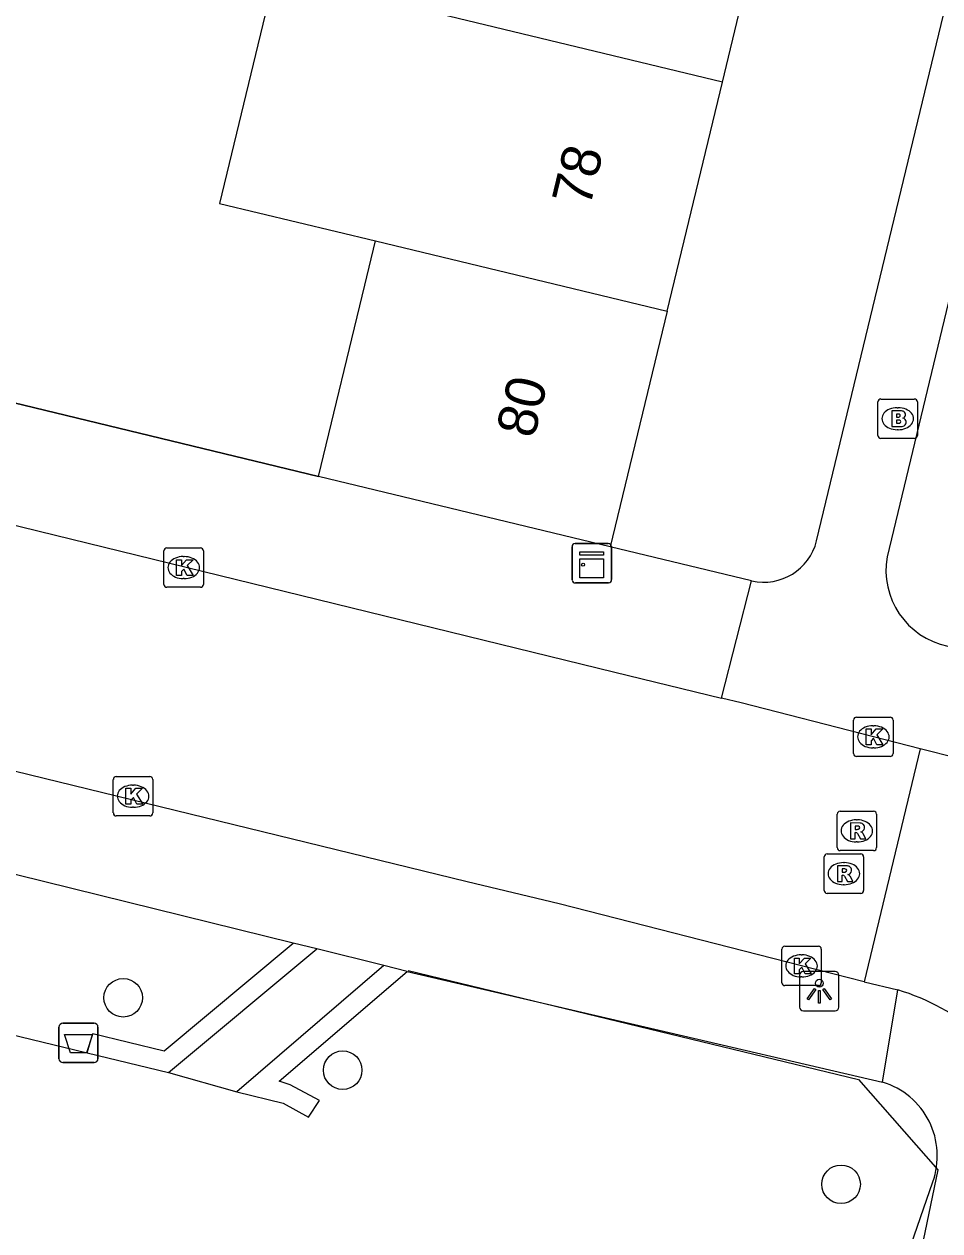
# Model space of a CAD drawing. Extents: x 162812 to 163818, y 381639 to 382470.
# Drawn here: x 163707.15 to 163730.39, y 381999.14 to 382029.77 of the extents above; entities that cross this region are included whole.
import ezdxf

# ---------------------------------------------------------------- set-up
doc = ezdxf.new("R2010")
doc.units = 0
for name, color, linetype in [('IMGEO_Afvalbak', 7, 'Continuous'), ('IMGEO_Boom', 7, 'Continuous'), ('IMGEO_Brandkraan', 7, 'Continuous'), ('IMGEO_Groenvoorziening', 7, 'Continuous'), ('IMGEO_Haag', 7, 'Continuous'), ('IMGEO_Hek', 7, 'Continuous'), ('IMGEO_Kast', 7, 'Continuous'), ('IMGEO_Kolk', 7, 'Continuous'), ('IMGEO_Lichtpunt', 7, 'Continuous'), ('IMGEO_Muur', 7, 'Continuous'), ('IMGEO_Pand', 7, 'Continuous'), ('IMGEO_Pand_nummerreeks', 7, 'Continuous'), ('IMGEO_Rijbaan_lokaal_open', 7, 'Continuous'), ('IMGEO_Rioolput', 7, 'Continuous'), ('IMGEO_Voetpad_open', 7, 'Continuous')]:
    doc.layers.add(name, color=color, linetype=linetype)

msp = doc.modelspace()

# ---------------------------------------------------------------- linework, layer by layer
at = {"layer": 'IMGEO_Afvalbak'}
for p, q in [((163708.034, 382003.512), (163708.034, 382004.312)), ((163708.034, 382004.312), (163708.034, 382003.512)), ((163708.134, 382004.412), (163708.924, 382004.412)), ((163708.924, 382004.412), (163708.134, 382004.412)), ((163709.024, 382004.312), (163709.024, 382003.512)), ((163709.024, 382003.512), (163709.024, 382004.312)), ((163708.924, 382003.412), (163708.134, 382003.412)), ((163708.134, 382003.412), (163708.924, 382003.412))]:
    msp.add_line(p, q, dxfattribs=at)
msp.add_lwpolyline([(163708.177, 382004.126), (163708.881, 382004.126), (163708.732, 382003.656), (163708.326, 382003.656), (163708.177, 382004.126)], dxfattribs=at)
for centre, start, end in [((163708.134, 382004.312), 90, 180), ((163708.134, 382004.312), 90, 180), ((163708.924, 382004.312), 0, 90), ((163708.924, 382004.312), 360, 90), ((163708.134, 382003.512), 180, 270), ((163708.134, 382003.512), 180, 270), ((163708.924, 382003.512), 270, 0), ((163708.924, 382003.512), 270, 0)]:
    msp.add_arc(centre, 0.1, start, end, dxfattribs=at)
at = {"layer": 'IMGEO_Boom'}
for centre in [(163709.663, 382005.058), (163715.234, 382003.22), (163727.88, 382000.323)]:
    msp.add_circle(centre, 0.489, dxfattribs=at)
at = {"layer": 'IMGEO_Brandkraan'}
for p, q in [((163728.816, 382019.33), (163728.816, 382020.182)), ((163728.891, 382020.256), (163729.743, 382020.256)), ((163729.817, 382020.182), (163729.817, 382019.33)), ((163729.304, 382020.036), (163729.329, 382020.036)), ((163729.743, 382019.256), (163728.891, 382019.256)), ((163729.327, 382019.476), (163729.302, 382019.476))]:
    msp.add_line(p, q, dxfattribs=at)
for points in [[(163728.816, 382019.33), (163728.816, 382020.182)], [(163728.891, 382020.256), (163729.743, 382020.256)], [(163729.817, 382020.182), (163729.817, 382019.33)], [(163729.164, 382019.956), (163729.164, 382019.556), (163729.377, 382019.556)], [(163729.395, 382019.956), (163729.164, 382019.956)], [(163729.343, 382019.875), (163729.289, 382019.875), (163729.289, 382019.799)], [(163729.289, 382019.799), (163729.342, 382019.799)], [(163729.351, 382019.723), (163729.289, 382019.723), (163729.289, 382019.642)], [(163729.289, 382019.642), (163729.351, 382019.642)], [(163729.743, 382019.256), (163728.891, 382019.256)]]:
    msp.add_lwpolyline(points, dxfattribs=at)
for centre, radius, start, end in [((163728.893, 382020.18), 0.0765, 91.552, 178.448), ((163728.893, 382020.18), 0.0765, 91.552, 178.448), ((163729.741, 382020.18), 0.0765, 1.552, 88.448), ((163729.741, 382020.18), 0.0765, 1.552, 88.448), ((163729.344, 382019.837), 0.0379, 267.8285, 90.9355), ((163729.399, 382019.811), 0.145, 59.4692, 91.5367), ((163729.424, 382019.858), 0.0922, 285.5137, 58.1501), ((163729.352, 382019.682), 0.0404, 269.8759, 90.5077), ((163729.383, 382019.807), 0.251, 268.6676, 293.5347), ((163729.429, 382019.666), 0.105, 301.3115, 78.989), ((163728.893, 382019.332), 0.0765, 181.552, 268.448), ((163728.893, 382019.332), 0.0765, 181.552, 268.448), ((163729.741, 382019.332), 0.0765, 271.552, 358.448), ((163729.741, 382019.332), 0.0765, 271.552, 358.448)]:
    msp.add_arc(centre, radius, start, end, dxfattribs=at)
for centre, major_axis, ratio, start_param, end_param in [((163729.303, 382019.756), (-0.387, 0.002), 0.722429, 4.712389, 7.853982), ((163729.328, 382019.756), (-0.39, 0.002), 0.717154, 1.570796, 4.712389)]:
    msp.add_ellipse(centre, major_axis=major_axis, ratio=ratio, start_param=start_param, end_param=end_param, dxfattribs=at)
at = {"layer": 'IMGEO_Groenvoorziening'}
msp.add_lwpolyline([(163666.081, 382011.701), (163669.198, 382010.634), (163670.04, 382013.049), (163673.37, 382012.241), (163708.747, 382003.658)], dxfattribs=at)
at = {"layer": 'IMGEO_Haag'}
for points in [[(163708.747, 382003.658), (163708.889, 382004.149), (163710.701, 382003.715), (163713.974, 382006.444)], [(163712.547, 382002.668), (163713.719, 382002.38), (163714.366, 382002.031), (163714.644, 382002.449), (163713.9, 382002.85), (163713.622, 382002.937), (163716.869, 382005.726)], [(163708.747, 382003.658), (163710.81, 382003.157)]]:
    msp.add_lwpolyline(points, dxfattribs=at)
at = {"layer": 'IMGEO_Hek'}
msp.add_lwpolyline([(163716.892, 382005.746), (163728.319, 382002.987), (163730.339, 382000.691), (163729.775, 381998.002), (163725.686, 381986.209), (163725.599, 381985.956), (163715.916, 381958.028)], dxfattribs=at)
at = {"layer": 'IMGEO_Kast'}
for p, q in [((163721.055, 382015.662), (163721.055, 382016.503)), ((163721.055, 382016.503), (163721.055, 382015.662)), ((163721.13, 382016.587), (163721.971, 382016.587)), ((163721.971, 382016.587), (163721.13, 382016.587)), ((163722.055, 382016.512), (163722.055, 382015.671)), ((163722.055, 382015.671), (163722.055, 382016.512)), ((163721.98, 382015.587), (163721.139, 382015.587)), ((163721.139, 382015.587), (163721.98, 382015.587))]:
    msp.add_line(p, q, dxfattribs=at)
for points in [[(163721.25, 382016.377), (163721.85, 382016.377), (163721.85, 382016.292), (163721.25, 382016.292), (163721.25, 382016.377)], [(163721.25, 382016.202), (163721.85, 382016.202), (163721.85, 382015.713), (163721.25, 382015.713), (163721.25, 382016.202)]]:
    msp.add_lwpolyline(points, dxfattribs=at)
msp.add_circle((163721.334, 382016.051), 0.0377, dxfattribs=at)
for centre, start, end in [((163721.133, 382016.509), 92.4484, 184.2845), ((163721.133, 382016.509), 92.4484, 184.2845), ((163721.977, 382016.509), 2.4484, 94.2845), ((163721.977, 382016.509), 2.4484, 94.2845), ((163721.133, 382015.665), 182.4484, 274.2845), ((163721.133, 382015.665), 182.4484, 274.2845), ((163721.977, 382015.665), 272.4484, 4.2845), ((163721.977, 382015.665), 272.4484, 4.2845)]:
    msp.add_arc(centre, 0.0779, start, end, dxfattribs=at)
at = {"layer": 'IMGEO_Kolk'}
for p, q in [((163710.698, 382015.551), (163710.698, 382016.403)), ((163710.773, 382016.477), (163711.625, 382016.477)), ((163711.186, 382016.257), (163711.211, 382016.257)), ((163711.699, 382016.403), (163711.699, 382015.551)), ((163711.209, 382015.697), (163711.184, 382015.697)), ((163711.625, 382015.477), (163710.773, 382015.477)), ((163728.198, 382011.255), (163728.198, 382012.107)), ((163728.273, 382012.181), (163729.125, 382012.181)), ((163728.686, 382011.961), (163728.711, 382011.961)), ((163729.199, 382012.107), (163729.199, 382011.255)), ((163728.709, 382011.401), (163728.684, 382011.401)), ((163729.125, 382011.181), (163728.273, 382011.181)), ((163709.488, 382010.674), (163710.34, 382010.674)), ((163709.413, 382009.748), (163709.413, 382010.6)), ((163709.901, 382010.454), (163709.926, 382010.454)), ((163710.414, 382010.6), (163710.414, 382009.748)), ((163709.924, 382009.894), (163709.899, 382009.894)), ((163710.34, 382009.674), (163709.488, 382009.674)), ((163726.376, 382005.441), (163726.376, 382006.293)), ((163726.451, 382006.367), (163727.303, 382006.367)), ((163726.864, 382006.147), (163726.889, 382006.147)), ((163727.377, 382006.293), (163727.377, 382005.441)), ((163726.887, 382005.587), (163726.862, 382005.587)), ((163727.303, 382005.367), (163726.451, 382005.367))]:
    msp.add_line(p, q, dxfattribs=at)
for points in [[(163710.698, 382015.551), (163710.698, 382016.403)], [(163710.773, 382016.477), (163711.625, 382016.477)], [(163711.699, 382016.403), (163711.699, 382015.551)], [(163711.019, 382016.177), (163711.142, 382016.177), (163711.142, 382016.026), (163711.272, 382016.177), (163711.436, 382016.177), (163711.29, 382016.026), (163711.443, 382015.777), (163711.291, 382015.777), (163711.206, 382015.941), (163711.142, 382015.874), (163711.142, 382015.777), (163711.019, 382015.777), (163711.019, 382016.177)], [(163711.625, 382015.477), (163710.773, 382015.477)], [(163728.198, 382011.255), (163728.198, 382012.107)], [(163728.273, 382012.181), (163729.125, 382012.181)], [(163729.199, 382012.107), (163729.199, 382011.255)], [(163728.519, 382011.881), (163728.642, 382011.881), (163728.642, 382011.73), (163728.772, 382011.881), (163728.936, 382011.881), (163728.79, 382011.73), (163728.943, 382011.481), (163728.791, 382011.481), (163728.706, 382011.645), (163728.642, 382011.578), (163728.642, 382011.481), (163728.519, 382011.481), (163728.519, 382011.881)], [(163729.125, 382011.181), (163728.273, 382011.181)], [(163709.488, 382010.674), (163710.34, 382010.674)], [(163709.413, 382009.748), (163709.413, 382010.6)], [(163709.734, 382010.374), (163709.857, 382010.374), (163709.857, 382010.223), (163709.987, 382010.374), (163710.151, 382010.374), (163710.005, 382010.223), (163710.158, 382009.974), (163710.006, 382009.974), (163709.921, 382010.138), (163709.857, 382010.071), (163709.857, 382009.974), (163709.734, 382009.974), (163709.734, 382010.374)], [(163710.414, 382010.6), (163710.414, 382009.748)], [(163710.34, 382009.674), (163709.488, 382009.674)], [(163726.376, 382005.441), (163726.376, 382006.293)], [(163726.451, 382006.367), (163727.303, 382006.367)], [(163727.377, 382006.293), (163727.377, 382005.441)], [(163726.697, 382006.067), (163726.82, 382006.067), (163726.82, 382005.916), (163726.95, 382006.067), (163727.114, 382006.067), (163726.968, 382005.916), (163727.121, 382005.667), (163726.969, 382005.667), (163726.884, 382005.831), (163726.82, 382005.764), (163726.82, 382005.667), (163726.697, 382005.667), (163726.697, 382006.067)], [(163727.303, 382005.367), (163726.451, 382005.367)]]:
    msp.add_lwpolyline(points, dxfattribs=at)
for centre, start, end in [((163710.775, 382016.401), 91.552, 178.448), ((163710.775, 382016.401), 91.552, 178.448), ((163711.623, 382016.401), 1.552, 88.448), ((163711.623, 382016.401), 1.552, 88.448), ((163710.775, 382015.553), 181.552, 268.448), ((163710.775, 382015.553), 181.552, 268.448), ((163711.623, 382015.553), 271.552, 358.448), ((163711.623, 382015.553), 271.552, 358.448), ((163728.275, 382012.105), 91.552, 178.448), ((163728.275, 382012.105), 91.552, 178.448), ((163729.123, 382012.105), 1.552, 88.448), ((163729.123, 382012.105), 1.552, 88.448), ((163728.275, 382011.257), 181.552, 268.448), ((163728.275, 382011.257), 181.552, 268.448), ((163729.123, 382011.257), 271.552, 358.448), ((163729.123, 382011.257), 271.552, 358.448), ((163709.49, 382010.598), 91.552, 178.448), ((163709.49, 382010.598), 91.552, 178.448), ((163710.338, 382010.598), 1.552, 88.448), ((163710.338, 382010.598), 1.552, 88.448), ((163709.49, 382009.75), 181.552, 268.448), ((163709.49, 382009.75), 181.552, 268.448), ((163710.338, 382009.75), 271.552, 358.448), ((163710.338, 382009.75), 271.552, 358.448), ((163726.453, 382006.291), 91.552, 178.448), ((163726.453, 382006.291), 91.552, 178.448), ((163727.301, 382006.291), 1.552, 88.448), ((163727.301, 382006.291), 1.552, 88.448), ((163726.453, 382005.443), 181.552, 268.448), ((163726.453, 382005.443), 181.552, 268.448), ((163727.301, 382005.443), 271.552, 358.448), ((163727.301, 382005.443), 271.552, 358.448)]:
    msp.add_arc(centre, 0.0765, start, end, dxfattribs=at)
for centre, major_axis, ratio, start_param, end_param in [((163711.185, 382015.977), (-0.387, 0.002), 0.722429, 4.712389, 7.853982), ((163711.21, 382015.977), (-0.39, 0.002), 0.717154, 1.570796, 4.712389), ((163728.685, 382011.681), (-0.387, 0.002), 0.722429, 4.712389, 7.853982), ((163728.71, 382011.681), (-0.39, 0.002), 0.717154, 1.570796, 4.712389), ((163709.9, 382010.174), (-0.387, 0.002), 0.722429, 4.712389, 7.853982), ((163709.925, 382010.174), (-0.39, 0.002), 0.717154, 1.570796, 4.712389), ((163726.863, 382005.867), (-0.387, 0.002), 0.722429, 4.712389, 7.853982), ((163726.888, 382005.867), (-0.39, 0.002), 0.717154, 1.570796, 4.712389)]:
    msp.add_ellipse(centre, major_axis=major_axis, ratio=ratio, start_param=start_param, end_param=end_param, dxfattribs=at)
at = {"layer": 'IMGEO_Lichtpunt'}
for p, q in [((163726.829, 382005.629), (163726.829, 382004.822)), ((163726.829, 382005.629), (163726.829, 382004.822)), ((163727.731, 382005.724), (163726.923, 382005.724)), ((163727.731, 382005.724), (163726.923, 382005.724)), ((163727.825, 382004.822), (163727.825, 382005.629)), ((163727.825, 382004.822), (163727.825, 382005.629)), ((163726.923, 382004.728), (163727.731, 382004.728)), ((163726.923, 382004.728), (163727.731, 382004.728))]:
    msp.add_line(p, q, dxfattribs=at)
for points in [[(163727.203, 382005.293), (163727.242, 382005.265), (163727.054, 382005.003), (163727.016, 382005.03), (163727.203, 382005.293)], [(163727.305, 382005.245), (163727.352, 382005.245), (163727.352, 382004.923), (163727.305, 382004.923), (163727.305, 382005.245)], [(163727.415, 382005.265), (163727.453, 382005.292), (163727.64, 382005.03), (163727.601, 382005.002), (163727.415, 382005.265)]]:
    msp.add_lwpolyline(points, dxfattribs=at)
msp.add_circle((163727.328, 382005.427), 0.0994, dxfattribs=at)
for centre, start, end in [((163726.923, 382005.629), 90, 180), ((163726.923, 382005.629), 90, 180), ((163727.731, 382005.629), 0, 90), ((163727.731, 382005.629), 0, 90), ((163726.923, 382004.822), 180, 270), ((163726.923, 382004.822), 180, 270), ((163727.731, 382004.822), 270, 0), ((163727.731, 382004.822), 270, 360)]:
    msp.add_arc(centre, 0.0946, start, end, dxfattribs=at)
at = {"layer": 'IMGEO_Muur'}
msp.add_lwpolyline([(163702.069, 382021.326), (163714.623, 382018.287)], dxfattribs=at)
at = {"layer": 'IMGEO_Pand'}
for points in [[(163724.867, 382028.302), (163726.268, 382034.118)], [(163717.465, 382030.084), (163713.509, 382031.036), (163712.109, 382025.22), (163716.064, 382024.268)], [(163724.867, 382028.302), (163717.465, 382030.084)], [(163723.466, 382022.486), (163724.867, 382028.302)], [(163714.623, 382018.287), (163715.794, 382023.148), (163716.064, 382024.268)], [(163716.064, 382024.268), (163723.466, 382022.486)], [(163723.466, 382022.486), (163722.024, 382016.504)], [(163722.024, 382016.504), (163714.623, 382018.287)]]:
    msp.add_lwpolyline(points, dxfattribs=at)
at = {"layer": 'IMGEO_Rijbaan_lokaal_open'}
for points in [[(163671.65, 382025.532), (163672.041, 382025.43), (163691.087, 382020.869), (163692.815, 382020.484), (163696.4, 382019.614), (163696.893, 382019.494), (163700.373, 382018.649), (163722.135, 382013.324), (163724.844, 382012.666)], [(163728.467, 382005.464), (163726.877, 382005.867), (163720.727, 382007.439), (163718.389, 382007.999), (163689.854, 382014.976), (163670.479, 382019.69)], [(163729.884, 382011.377), (163728.699, 382011.681), (163725.348, 382012.544), (163724.844, 382012.666)], [(163729.884, 382011.377), (163728.467, 382005.464)], [(163731.761, 382010.903), (163729.884, 382011.377)], [(163728.467, 382005.464), (163729.319, 382005.259)]]:
    msp.add_lwpolyline(points, dxfattribs=at)
msp.add_arc((163727.561, 381999.53), 5.992, 341.8215, 72.9378, dxfattribs=at)
at = {"layer": 'IMGEO_Rioolput'}
for p, q in [((163727.854, 382009.794), (163728.706, 382009.794)), ((163727.779, 382008.868), (163727.779, 382009.72)), ((163728.267, 382009.574), (163728.292, 382009.574)), ((163728.78, 382009.72), (163728.78, 382008.868)), ((163728.29, 382009.014), (163728.265, 382009.014)), ((163727.45, 382007.782), (163727.45, 382008.634)), ((163727.525, 382008.708), (163728.377, 382008.708)), ((163728.706, 382008.794), (163727.854, 382008.794)), ((163728.451, 382008.634), (163728.451, 382007.782)), ((163727.938, 382008.488), (163727.963, 382008.488)), ((163727.961, 382007.928), (163727.936, 382007.928)), ((163728.377, 382007.708), (163727.525, 382007.708))]:
    msp.add_line(p, q, dxfattribs=at)
for points in [[(163727.854, 382009.794), (163728.706, 382009.794)], [(163727.779, 382008.868), (163727.779, 382009.72)], [(163728.368, 382009.492), (163728.116, 382009.494), (163728.116, 382009.094)], [(163728.78, 382009.72), (163728.78, 382008.868)], [(163728.116, 382009.094), (163728.24, 382009.094), (163728.24, 382009.256), (163728.251, 382009.256)], [(163728.294, 382009.413), (163728.24, 382009.413), (163728.24, 382009.332)], [(163728.24, 382009.332), (163728.292, 382009.332)], [(163728.298, 382009.227), (163728.369, 382009.094), (163728.509, 382009.094), (163728.444, 382009.22)], [(163727.45, 382007.782), (163727.45, 382008.634)], [(163727.525, 382008.708), (163728.377, 382008.708)], [(163728.706, 382008.794), (163727.854, 382008.794)], [(163728.451, 382008.634), (163728.451, 382007.782)], [(163728.039, 382008.406), (163727.787, 382008.408), (163727.787, 382008.008)], [(163727.965, 382008.327), (163727.911, 382008.327), (163727.911, 382008.246)], [(163727.911, 382008.246), (163727.963, 382008.246)], [(163727.787, 382008.008), (163727.911, 382008.008), (163727.911, 382008.17), (163727.922, 382008.17)], [(163727.969, 382008.141), (163728.04, 382008.008), (163728.18, 382008.008), (163728.115, 382008.134)], [(163728.377, 382007.708), (163727.525, 382007.708)]]:
    msp.add_lwpolyline(points, dxfattribs=at)
for centre, radius, start, end in [((163727.856, 382009.718), 0.0765, 91.552, 178.448), ((163727.856, 382009.718), 0.0765, 91.552, 178.448), ((163728.704, 382009.718), 0.0765, 1.552, 88.448), ((163728.704, 382009.718), 0.0765, 1.552, 88.448), ((163728.367, 382009.382), 0.109, 350.3612, 89.416), ((163728.25, 382009.203), 0.0533, 26.0293, 88.6989), ((163728.276, 382009.521), 0.19, 274.7715, 282.9687), ((163728.3, 382009.317), 0.0964, 77.0061, 93.1865), ((163728.314, 382009.374), 0.0378, 276.6634, 79.6772), ((163728.365, 382009.382), 0.112, 277.5842, 350.9817), ((163728.349, 382009.167), 0.108, 29.5134, 73.7905), ((163727.856, 382008.87), 0.0765, 181.552, 268.448), ((163727.856, 382008.87), 0.0765, 181.552, 268.448), ((163728.704, 382008.87), 0.0765, 271.552, 358.448), ((163728.704, 382008.87), 0.0765, 271.552, 358.448), ((163727.527, 382008.632), 0.0765, 91.552, 178.448), ((163727.527, 382008.632), 0.0765, 91.552, 178.448), ((163728.375, 382008.632), 0.0765, 1.552, 88.448), ((163728.375, 382008.632), 0.0765, 1.552, 88.448), ((163727.947, 382008.435), 0.19, 274.7715, 282.9687), ((163727.971, 382008.231), 0.0964, 77.0061, 93.1865), ((163727.985, 382008.288), 0.0378, 276.6634, 79.6772), ((163728.038, 382008.296), 0.109, 350.3612, 89.416), ((163728.036, 382008.296), 0.112, 277.5842, 350.9817), ((163727.921, 382008.117), 0.0533, 26.0293, 88.6989), ((163728.02, 382008.081), 0.108, 29.5134, 73.7905), ((163727.527, 382007.784), 0.0765, 181.552, 268.448), ((163727.527, 382007.784), 0.0765, 181.552, 268.448), ((163728.375, 382007.784), 0.0765, 271.552, 358.448), ((163728.375, 382007.784), 0.0765, 271.552, 358.448)]:
    msp.add_arc(centre, radius, start, end, dxfattribs=at)
for centre, major_axis, ratio, start_param, end_param in [((163728.266, 382009.294), (-0.387, 0.002), 0.722429, 4.712389, 7.853982), ((163728.291, 382009.294), (-0.39, 0.002), 0.717154, 1.570796, 4.712389), ((163727.937, 382008.208), (-0.387, 0.002), 0.722429, 4.712389, 7.853982), ((163727.962, 382008.208), (-0.39, 0.002), 0.717154, 1.570796, 4.712389)]:
    msp.add_ellipse(centre, major_axis=major_axis, ratio=ratio, start_param=start_param, end_param=end_param, dxfattribs=at)
at = {"layer": 'IMGEO_Voetpad_open'}
for points in [[(163727.259, 382016.658), (163735.438, 382050.55)], [(163731.026, 382024.486), (163729.046, 382016.251)], [(163714.623, 382018.287), (163702.069, 382021.326)], [(163713.974, 382006.444), (163668.349, 382017.714)], [(163725.61, 382015.642), (163722.024, 382016.504)], [(163724.844, 382012.666), (163725.61, 382015.642)], [(163714.576, 382006.296), (163713.974, 382006.444)], [(163710.81, 382003.157), (163714.576, 382006.296)], [(163716.275, 382005.874), (163714.576, 382006.296)], [(163716.275, 382005.874), (163712.547, 382002.668)], [(163716.869, 382005.726), (163716.275, 382005.874)], [(163716.869, 382005.726), (163728.935, 382002.916)], [(163728.935, 382002.916), (163729.319, 382005.259)], [(163710.81, 382003.157), (163712.547, 382002.668)], [(163715.606, 381958.143), (163715.612, 381958.161), (163730.206, 382000.382)]]:
    msp.add_lwpolyline(points, dxfattribs=at)
for centre, radius, start, end in [((163725.921, 382016.984), 1.377, 256.9572, 346.3198), ((163730.987, 382015.913), 1.97, 170.1117, 258.3114), ((163728.366, 382001.045), 1.956, 340.1883, 73.0864)]:
    msp.add_arc(centre, radius, start, end, dxfattribs=at)

# ---------------------------------------------------------------- texts
at = {"layer": 'IMGEO_Pand_nummerreeks'}
for s, rotation, p in [('78', 76.4498, (163721.503, 382025.099)), ('80', 76.4516, (163720.088, 382019.229))]:
    msp.add_text(s, height=1, rotation=rotation, dxfattribs=at).set_placement(p)

doc.saveas('drawing.dxf')
